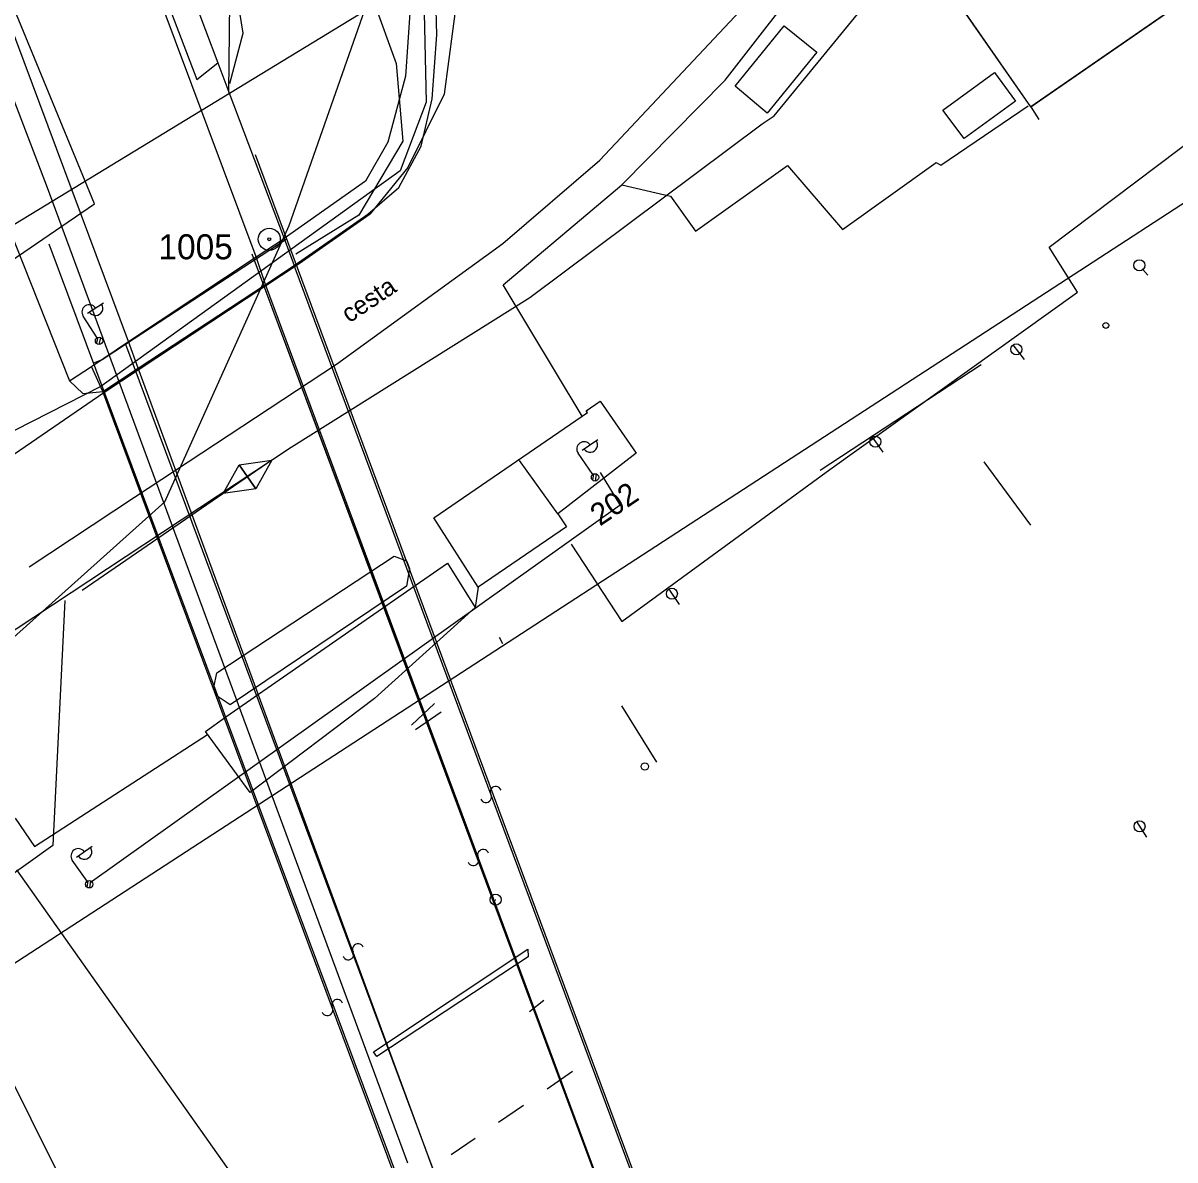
# Model space of a CAD drawing. Extents: x -469926 to -462499, y -1098642 to -1092733.
# Drawn here: x -464772.8 to -464694.4, y -1094999.8 to -1094922.5 of the extents above; entities that cross this region are included whole.
import ezdxf

# ---------------------------------------------------------------- set-up
doc = ezdxf.new("R2010")
doc.units = 0
for name, color, linetype in [('Vrstva 1', 7, 'Continuous'), ('Vrstva 10', 7, 'Continuous'), ('Vrstva 12', 7, 'Continuous'), ('Vrstva 13', 7, 'Continuous'), ('Vrstva 14', 7, 'Continuous'), ('Vrstva 16', 7, 'Continuous'), ('Vrstva 24', 7, 'Continuous'), ('Vrstva 26', 7, 'Continuous'), ('Vrstva 4', 7, 'Continuous'), ('Vrstva 46', 7, 'Continuous'), ('Vrstva 50', 7, 'Continuous'), ('Vrstva 51', 7, 'Continuous'), ('Vrstva 52', 7, 'Continuous'), ('Vrstva 54', 7, 'Continuous'), ('Vrstva 55', 7, 'Continuous'), ('Vrstva 6', 7, 'Continuous'), ('Vrstva 62', 7, 'Continuous'), ('Vrstva 7', 7, 'Continuous'), ('Vrstva 8', 7, 'Continuous')]:
    doc.layers.add(name, color=color, linetype=linetype)

msp = doc.modelspace()

# ---------------------------------------------------------------- linework, layer by layer
at = {"layer": 'Vrstva 1'}
for p, q in [((-464771.63, -1094898.29), (-464760.95, -1094926.33)), ((-464744.63, -1094923.3), (-464744.89, -1094913.78)), ((-464704.25, -1094928.19), (-464710.03, -1094919.86)), ((-464744.94, -1094927.64), (-464744.63, -1094923.3)), ((-464760.95, -1094926.33), (-464759.51, -1094925.21)), ((-464759.51, -1094925.21), (-464758.77, -1094927.19)), ((-464758.77, -1094927.19), (-464755.01, -1094937.15)), ((-464745.69, -1094930.87), (-464744.94, -1094927.64)), ((-464747.21, -1094933.67), (-464745.69, -1094930.87)), ((-464749.32, -1094935.49), (-464747.21, -1094933.67)), ((-464773.82, -1094936.2), (-464769.6, -1094946.83)), ((-464754.32, -1094938.99), (-464749.32, -1094935.49)), ((-464755.01, -1094937.15), (-464754.32, -1094938.99)), ((-464756.27, -1094940.27), (-464754.32, -1094938.99)), ((-464764.93, -1094945.96), (-464756.27, -1094940.27)), ((-464767.33, -1094947.54), (-464764.93, -1094945.96)), ((-464769.6, -1094946.83), (-464768.69, -1094947.68)), ((-464768.69, -1094947.68), (-464767.33, -1094947.54))]:
    msp.add_line(p, q, dxfattribs=at)
msp.add_arc((-464167.554, -1095744.108), 903.794, 124.337553, 125.954244, dxfattribs=at)
at = {"layer": 'Vrstva 10'}
msp.add_lwpolyline([(-465117.545, -1095095.035), (-465117.54, -1095095.03), (-465091.21, -1095073.09), (-465040.95, -1095078.27), (-464998.5, -1095075.69), (-464966.52, -1095068.21), (-464958.07, -1095062.91), (-464929.16, -1095044.65), (-464894.3, -1095021.55), (-464812.43, -1094963.75), (-464774.34, -1094936.75), (-464681.237, -1094880.046)], dxfattribs=at)
at = {"layer": 'Vrstva 12'}
msp.add_line((-464741.808, -1094960.844), (-464742.025, -1094962.245), dxfattribs=at)
for points in [[(-464734.748, -1094949.233), (-464740.124, -1094940.304), (-464732.048, -1094933.501), (-464725.02, -1094926.376), (-464700.7, -1094895.11), (-464688.164, -1094878.633), (-464677.004, -1094885.307)], [(-464773.293, -1094976.561), (-464771.975, -1094978.491), (-464760.21, -1094970.864)]]:
    msp.add_lwpolyline(points, dxfattribs=at)
at = {"layer": 'Vrstva 13'}
for p, q in [((-464753.983, -1094938.849), (-464749.168, -1094935.478)), ((-464767.262, -1094947.61), (-464753.983, -1094938.849)), ((-464765.174, -1094954.727), (-464751.447, -1094945.694)), ((-464776.78, -1094954.133), (-464767.262, -1094947.61)), ((-464772.348, -1094959.481), (-464765.174, -1094954.727))]:
    msp.add_line(p, q, dxfattribs=at)
msp.add_lwpolyline([(-464751.447, -1094945.694), (-464740.138, -1094937.488), (-464733.538, -1094931.818), (-464719.432, -1094916.763), (-464704.081, -1094896.081), (-464692.142, -1094880.187)], dxfattribs=at)
at = {"layer": 'Vrstva 14'}
for p, q in [((-464745.702, -1094911.766), (-464745.345, -1094927.882)), ((-464745.345, -1094927.882), (-464747.13, -1094932.537)), ((-464747.13, -1094932.537), (-464767.48, -1094947.22)), ((-464767.48, -1094947.22), (-464796.398, -1094961.903)), ((-464730.489, -1094973.042), (-464730.489, -1094973.042))]:
    msp.add_line(p, q, dxfattribs=at)
msp.add_circle((-464730.489, -1094973.042), 0.25, dxfattribs=at)
at = {"layer": 'Vrstva 16'}
for p, q in [((-464771.099, -1094933.694), (-464782.961, -1094902.682)), ((-464746.598, -1095000.008), (-464771.099, -1094933.694)), ((-464696.62, -1094939.256), (-464696.298, -1094939.638)), ((-464705.463, -1094944.384), (-464704.699, -1094945.372)), ((-464715.023, -1094950.648), (-464714.313, -1094951.675)), ((-464728.857, -1094960.983), (-464728.158, -1094962.02)), ((-464697.058, -1094976.795), (-464696.374, -1094977.841)), ((-464740.655, -1094982.1), (-464740.605, -1094982.1))]:
    msp.add_line(p, q, dxfattribs=at)
for centre, radius in [((-464696.863, -1094938.966), 0.378), ((-464705.234, -1094944.68), 0.375), ((-464714.81, -1094950.956), 0.375), ((-464728.647, -1094961.294), 0.375), ((-464696.853, -1094977.109), 0.375), ((-464740.63, -1094982.1), 0.378)]:
    msp.add_circle(centre, radius, dxfattribs=at)
at = {"layer": 'Vrstva 24'}
for radius in [0.75, 0.1]:
    msp.add_circle((-464756.02, -1094937.2), radius, dxfattribs=at)
at = {"layer": 'Vrstva 26'}
msp.add_line((-464718.57, -1094952.903), (-464707.631, -1094945.707), dxfattribs=at)
at = {"layer": 'Vrstva 4'}
for p, q in [((-464756.91, -1094938.4), (-464802.13, -1094817.22)), ((-464765.58, -1094944.16), (-464810.51, -1094823.87)), ((-464702.77, -1094927.17), (-464687.17, -1094916.39)), ((-464762.19, -1094918.12), (-464759.51, -1094925.21)), ((-464758.77, -1094927.19), (-464758.71, -1094921.06)), ((-464746.45, -1094921.48), (-464746.75, -1094926.1)), ((-464746.75, -1094926.1), (-464747.96, -1094930.59)), ((-464704.25, -1094928.19), (-464702.77, -1094927.17)), ((-464747.96, -1094930.59), (-464749.48, -1094933.25)), ((-464749.48, -1094933.25), (-464755.01, -1094937.15)), ((-464756.91, -1094938.4), (-464755.01, -1094937.15)), ((-464765.58, -1094944.16), (-464756.91, -1094938.4)), ((-464756.27, -1094940.27), (-464756.91, -1094938.4)), ((-464717.07, -1095039.18), (-464754.32, -1094938.99)), ((-464714.91, -1095051.71), (-464756.27, -1094940.27)), ((-464768.1, -1094945.84), (-464765.58, -1094944.16)), ((-464764.93, -1094945.96), (-464765.58, -1094944.16)), ((-464769.6, -1094946.83), (-464768.1, -1094945.84)), ((-464767.33, -1094947.54), (-464768.1, -1094945.84)), ((-464723.76, -1095057.77), (-464764.93, -1094945.96)), ((-464730.1, -1095047.54), (-464767.33, -1094947.54))]:
    msp.add_line(p, q, dxfattribs=at)
at = {"layer": 'Vrstva 46'}
msp.add_line((-464704.248, -1094956.636), (-464707.411, -1094952.321), dxfattribs=at)
at = {"layer": 'Vrstva 50'}
for p, q in [((-464721.695, -1094928.8), (-464712.907, -1094918.087)), ((-464722.519, -1094929.349), (-464721.695, -1094928.8)), ((-464738.309, -1094941.161), (-464722.519, -1094929.349)), ((-464754.536, -1094951.341), (-464738.309, -1094941.161)), ((-464781.193, -1094968.945), (-464754.536, -1094951.341)), ((-464756.347, -1095003.893), (-464773.17, -1094980.077))]:
    msp.add_line(p, q, dxfattribs=at)
at = {"layer": 'Vrstva 51'}
for p, q in [((-464702.989, -1094937.744), (-464675.571, -1094917.024)), ((-464701.077, -1094940.805), (-464702.989, -1094937.744)), ((-464717.907, -1094952.857), (-464701.077, -1094940.805)), ((-464732.155, -1094955.248), (-464733.493, -1094953.048)), ((-464732.059, -1094963.187), (-464717.907, -1094952.857)), ((-464768.195, -1094980.928), (-464732.155, -1094955.248)), ((-464735.501, -1094957.927), (-464732.059, -1094963.187)), ((-464729.668, -1094972.752), (-464732.059, -1094968.926))]:
    msp.add_line(p, q, dxfattribs=at)
for centre, radius, start, end in [((-464740.617, -1094974.775), 0.377, 20.11432, 207.77753), ((-464741.285, -1094975.122), 0.376, 200.79036, 27.10149), ((-464742.143, -1094979.407), 0.376, 200.79036, 27.10149), ((-464741.475, -1094979.06), 0.377, 20.11432, 207.77753), ((-464749.986, -1094985.465), 0.377, 20.11432, 207.77753), ((-464750.654, -1094985.812), 0.376, 200.79036, 27.10149), ((-464752.066, -1094989.61), 0.376, 200.79036, 27.10149), ((-464751.398, -1094989.263), 0.377, 20.11432, 207.77753)]:
    msp.add_arc(centre, radius, start, end, dxfattribs=at)
at = {"layer": 'Vrstva 52'}
for p, q in [((-464754.661, -1094936.262), (-464746.745, -1094913.67)), ((-464763.11, -1094955.045), (-464754.661, -1094936.262)), ((-464780.949, -1094971.01), (-464763.11, -1094955.045))]:
    msp.add_line(p, q, dxfattribs=at)
at = {"layer": 'Vrstva 54'}
msp.add_line((-464755.849, -1094952.222), (-464768.741, -1094961.078), dxfattribs=at)
for points in [[(-464759.146, -1094954.486), (-464758.064, -1094952.53), (-464756.931, -1094954.178)], [(-464758.064, -1094952.53), (-464755.849, -1094952.222), (-464756.931, -1094954.178)]]:
    msp.add_lwpolyline(points, close=True, dxfattribs=at)
msp.add_lwpolyline([(-464769.927, -1094961.761), (-464770.725, -1094978.416), (-464794.86, -1094995.697), (-464796.176, -1094993.781)], dxfattribs=at)
at = {"layer": 'Vrstva 55'}
for p, q in [((-464756.982, -1094931.425), (-464716.999, -1095039.003)), ((-464753.983, -1094938.849), (-464749.168, -1094935.478)), ((-464757.208, -1094938.191), (-464719.485, -1095039.401)), ((-464767.262, -1094947.61), (-464753.983, -1094938.849)), ((-464768.382, -1094942.227), (-464767.288, -1094941.524)), ((-464767.73, -1094943.889), (-464768.677, -1094942.417)), ((-464767.756, -1094944.29), (-464767.662, -1094943.86)), ((-464767.576, -1094944.348), (-464767.475, -1094943.879)), ((-464765.793, -1094944.331), (-464727.98, -1095045.803))]:
    msp.add_line(p, q, dxfattribs=at)
for points in [[(-464599.998, -1094796.65), (-464642.249, -1094826.676), (-464694.688, -1094862.168), (-464739.46, -1094893.358), (-464742.64, -1094896.927), (-464743.843, -1094900.322), (-464744.575, -1094904.065), (-464743.957, -1094909.516), (-464742.953, -1094918.419), (-464744.12, -1094927.343), (-464746.595, -1094932.316), (-464749.164, -1094935.47)], [(-464751.447, -1094945.694), (-464740.138, -1094937.488), (-464733.538, -1094931.818), (-464719.432, -1094916.763), (-464704.081, -1094896.081), (-464692.142, -1094880.187)], [(-464758.692, -1094926.597), (-464757.793, -1094923.197), (-464758.614, -1094918.11), (-464758.98, -1094912.986), (-464757.918, -1094907.724), (-464756.108, -1094904.607), (-464753.035, -1094902.113), (-464750.287, -1094899.478), (-464748.507, -1094898.572), (-464749.867, -1094901.303), (-464751.994, -1094904.709), (-464752.771, -1094909.004), (-464752.002, -1094915.805), (-464748.952, -1094920.952), (-464747.386, -1094925.237), (-464746.942, -1094930.522), (-464749.936, -1094935.55), (-464754.204, -1094938.219)], [(-464767.943, -1094945.602), (-464767.383, -1094945.376), (-464765.793, -1094944.331), (-464754.881, -1094937.201)]]:
    msp.add_lwpolyline(points, dxfattribs=at)
msp.add_circle((-464767.594, -1094944.099), 0.25, dxfattribs=at)
msp.add_circle((-464767.594, -1094944.099), 0.25, dxfattribs=at)
for centre, start, end in [((-464768.256, -1094942.147), 32.76046, 212.76046), ((-464767.832, -1094941.881), 212.05788, 33.46303)]:
    msp.add_arc(centre, 0.5, start, end, dxfattribs=at)
at = {"layer": 'Vrstva 6'}
for p, q in [((-464704.252, -1094928.196), (-464703.704, -1094929.052)), ((-464756.982, -1094931.425), (-464716.999, -1095039.003)), ((-464771.006, -1094937.498), (-464730.049, -1095047.24)), ((-464757.208, -1094938.191), (-464719.346, -1095039.609)), ((-464765.793, -1094944.331), (-464727.98, -1095045.803)), ((-464734.736, -1094951.549), (-464733.672, -1094950.802)), ((-464734.015, -1094953.182), (-464735.022, -1094951.751)), ((-464736.396, -1094955.869), (-464739.001, -1094952.238)), ((-464734.024, -1094953.585), (-464733.949, -1094953.151)), ((-464733.843, -1094953.635), (-464733.761, -1094953.163)), ((-464746.101, -1094960.745), (-464743.907, -1094959.228)), ((-464743.907, -1094959.228), (-464742.025, -1094962.245)), ((-464758.971, -1094969.675), (-464746.101, -1094960.745)), ((-464742.025, -1094962.245), (-464744.649, -1094964.609)), ((-464744.649, -1094964.609), (-464748.865, -1094968.413)), ((-464748.865, -1094968.413), (-464757.317, -1094974.823)), ((-464760.358, -1094970.662), (-464758.971, -1094969.675)), ((-464757.317, -1094974.823), (-464760.358, -1094970.662)), ((-464769.122, -1094979.216), (-464768.058, -1094978.469)), ((-464768.401, -1094980.849), (-464769.408, -1094979.418)), ((-464768.41, -1094981.252), (-464768.335, -1094980.818)), ((-464768.229, -1094981.302), (-464768.147, -1094980.83))]:
    msp.add_line(p, q, dxfattribs=at)
for points in [[(-464710.034, -1094919.864), (-464684.017, -1094901.823), (-464678.214, -1094910.189), (-464704.252, -1094928.196), (-464710.034, -1094919.864)], [(-464724.35, -1094926.788), (-464721.01, -1094922.678), (-464718.8, -1094924.474), (-464722.175, -1094928.627), (-464724.35, -1094926.788)], [(-464710.221, -1094928.416), (-464706.715, -1094925.858), (-464705.295, -1094927.805), (-464708.783, -1094930.35), (-464710.221, -1094928.416)], [(-464767.943, -1094945.602), (-464767.383, -1094945.376), (-464765.793, -1094944.331), (-464754.881, -1094937.201)], [(-464741.808, -1094960.844), (-464744.822, -1094956.149), (-464734.748, -1094949.233), (-464734.378, -1094948.977), (-464734.464, -1094948.853), (-464733.518, -1094948.199), (-464731.064, -1094951.748), (-464736.396, -1094955.869), (-464735.812, -1094956.757), (-464741.808, -1094960.844)], [(-464758.673, -1094968.858), (-464759.552, -1094968.256), (-464759.789, -1094967.68), (-464759.575, -1094966.667), (-464747.534, -1094958.74), (-464746.692, -1094959.057), (-464746.475, -1094959.584), (-464746.693, -1094960.785), (-464758.673, -1094968.858)], [(-464746.345, -1094970.235), (-464744.792, -1094968.758)], [(-464746.069, -1094970.535), (-464744.328, -1094969.33)], [(-464748.934, -1094992.442), (-464738.451, -1094985.454), (-464738.422, -1094985.985), (-464748.717, -1094992.754), (-464748.934, -1094992.442)], [(-464737.123, -1094994.951), (-464735.4, -1094993.768)], [(-464740.427, -1094997.219), (-464738.745, -1094996.064)], [(-464743.654, -1094999.435), (-464742.023, -1094998.315)]]:
    msp.add_lwpolyline(points, dxfattribs=at)
for centre in [(-464733.871, -1094953.387), (-464733.871, -1094953.387), (-464768.257, -1094981.054), (-464768.257, -1094981.054)]:
    msp.add_circle(centre, 0.25, dxfattribs=at)
for centre, start, end in [((-464734.613, -1094951.464), 35.12401, 215.12401), ((-464734.2, -1094951.181), 214.42144, 35.82659), ((-464768.999, -1094979.131), 35.12401, 215.12401), ((-464768.586, -1094978.848), 214.42144, 35.82659)]:
    msp.add_arc(centre, 0.5, start, end, dxfattribs=at)
at = {"layer": 'Vrstva 62'}
msp.add_lwpolyline([(-464732.048, -1094933.501), (-464728.75, -1094934.272), (-464727.038, -1094936.659), (-464720.786, -1094932.184), (-464717.05, -1094936.545), (-464710.669, -1094931.981), (-464710.37, -1094932.167), (-464704.436, -1094928.116)], dxfattribs=at)
at = {"layer": 'Vrstva 8'}
for p, q in [((-464767.894, -1094934.796), (-464775.409, -1094916.575)), ((-464776.49, -1094988.46), (-464686.398, -1094929.871)), ((-464877.863, -1095009.645), (-464767.894, -1094934.796)), ((-464699.145, -1094943.056), (-464699.146, -1094943.056)), ((-464794.286, -1094952.759), (-464742.365, -1095056.918)), ((-464740.393, -1094964.242), (-464740.157, -1094964.684)), ((-464740.275, -1094964.463), (-464740.275, -1094964.463)), ((-464738.328, -1094989.704), (-464737.355, -1094988.943))]:
    msp.add_line(p, q, dxfattribs=at)
msp.add_circle((-464699.145, -1094943.056), 0.2, dxfattribs=at)

# ---------------------------------------------------------------- texts
at = {"layer": 'Vrstva 13'}
msp.add_text('cesta', height=1.25, rotation=33.90664, dxfattribs=at).set_placement((-464750.581, -1094942.927))
at = {"layer": 'Vrstva 50'}
msp.add_text('1005', height=1.7, dxfattribs=at).set_placement((-464763.554, -1094938.56))
at = {"layer": 'Vrstva 7'}
msp.add_text('202', height=1.5, rotation=34.1454, dxfattribs=at).set_placement((-464733.541, -1094956.742))

doc.saveas('drawing.dxf')
